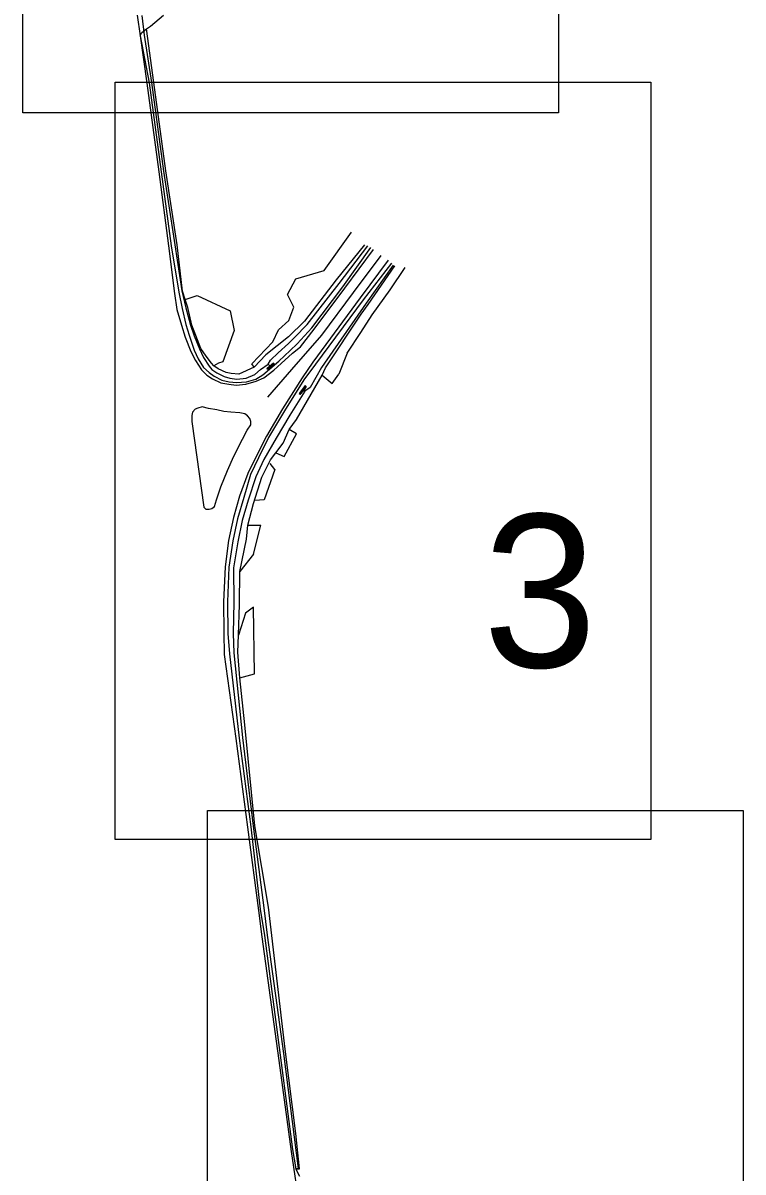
# Model space of a CAD drawing. Extents: x -866693 to -866303, y -1041966 to -1040244.
# Drawn here: x -866579.07 to -866564.95, y -1040394.33 to -1040371.8 of the extents above; entities that cross this region are included whole.
import ezdxf

# ---------------------------------------------------------------- set-up
doc = ezdxf.new("R2010")
doc.units = 0
doc.layers.add('Formát', color=7, linetype='Continuous')
doc.layers.add('Legenda', color=7, linetype='Continuous')

msp = doc.modelspace()

# ---------------------------------------------------------------- linework, layer by layer
at = {"layer": 'Legenda'}
for p, q in [((-866576.737, -1040371.648), (-866576.694, -1040372.034)), ((-866576.572, -1040371.861), (-866576.318, -1040371.642)), ((-866576.774, -1040372.047), (-866576.737, -1040371.98)), ((-866576.774, -1040372.047), (-866576.597, -1040372.971)), ((-866576.737, -1040371.98), (-866576.647, -1040371.908)), ((-866576.694, -1040372.034), (-866576.552, -1040372.965)), ((-866576.647, -1040371.908), (-866576.572, -1040371.861)), ((-866576.503, -1040372.96), (-866576.647, -1040371.908)), ((-866576.597, -1040372.971), (-866576.364, -1040374.715)), ((-866576.552, -1040372.965), (-866576.315, -1040374.699)), ((-866576.27, -1040374.698), (-866576.503, -1040372.96)), ((-866576.364, -1040374.715), (-866576.162, -1040376.163)), ((-866576.315, -1040374.699), (-866576.094, -1040376.144)), ((-866576.047, -1040376.145), (-866576.27, -1040374.698)), ((-866573.167, -1040376.649), (-866572.629, -1040375.895)), ((-866576.162, -1040376.163), (-866576.016, -1040377.077)), ((-866576.094, -1040376.144), (-866575.958, -1040377.051)), ((-866575.943, -1040377.054), (-866576.047, -1040376.145)), ((-866572.376, -1040376.145), (-866572.928, -1040376.832)), ((-866572.872, -1040376.908), (-866572.312, -1040376.167)), ((-866572.798, -1040376.968), (-866572.251, -1040376.198)), ((-866572.053, -1040376.353), (-866572.594, -1040377.079)), ((-866571.846, -1040376.503), (-866572.4, -1040377.228)), ((-866571.812, -1040376.546), (-866572.341, -1040377.29)), ((-866572.3, -1040377.318), (-866571.779, -1040376.559)), ((-866573.721, -1040376.81), (-866573.167, -1040376.649)), ((-866571.871, -1040377.027), (-866571.576, -1040376.589)), ((-866573.881, -1040377.122), (-866573.721, -1040376.81)), ((-866572.928, -1040376.832), (-866573.548, -1040377.641)), ((-866573.498, -1040377.71), (-866572.872, -1040376.908)), ((-866573.405, -1040377.771), (-866572.798, -1040376.968)), ((-866576.016, -1040377.077), (-866575.95, -1040377.394)), ((-866575.958, -1040377.051), (-866575.879, -1040377.379)), ((-866575.887, -1040377.216), (-866575.943, -1040377.054)), ((-866575.887, -1040377.216), (-866575.652, -1040377.143)), ((-866575.835, -1040377.374), (-866575.887, -1040377.216)), ((-866575.652, -1040377.143), (-866575.005, -1040377.441)), ((-866573.759, -1040377.368), (-866573.881, -1040377.122)), ((-866572.4, -1040377.228), (-866573.333, -1040378.484)), ((-866572.594, -1040377.079), (-866573.22, -1040377.917)), ((-866572.227, -1040377.517), (-866571.871, -1040377.027)), ((-866575.95, -1040377.394), (-866575.879, -1040377.707)), ((-866575.879, -1040377.379), (-866575.783, -1040377.72)), ((-866575.759, -1040377.719), (-866575.835, -1040377.374)), ((-866575.005, -1040377.441), (-866574.927, -1040377.828)), ((-866573.855, -1040377.628), (-866573.759, -1040377.368)), ((-866572.341, -1040377.29), (-866573.216, -1040378.549)), ((-866572.439, -1040377.507), (-866572.3, -1040377.318)), ((-866574.062, -1040377.816), (-866573.855, -1040377.628)), ((-866573.548, -1040377.641), (-866573.863, -1040377.95)), ((-866573.142, -1040378.559), (-866572.439, -1040377.507)), ((-866572.445, -1040377.867), (-866572.227, -1040377.517)), ((-866575.879, -1040377.707), (-866575.809, -1040377.921)), ((-866575.783, -1040377.72), (-866575.712, -1040377.932)), ((-866575.682, -1040377.925), (-866575.759, -1040377.719)), ((-866574.927, -1040377.828), (-866575.152, -1040378.44)), ((-866574.17, -1040378.048), (-866574.062, -1040377.816)), ((-866573.746, -1040377.967), (-866573.498, -1040377.71)), ((-866573.694, -1040378.09), (-866573.405, -1040377.771)), ((-866572.711, -1040378.271), (-866572.445, -1040377.867)), ((-866575.809, -1040377.921), (-866575.715, -1040378.21)), ((-866575.712, -1040377.932), (-866575.606, -1040378.188)), ((-866575.58, -1040378.177), (-866575.682, -1040377.925)), ((-866574.582, -1040378.482), (-866574.17, -1040378.048)), ((-866573.863, -1040377.95), (-866574.306, -1040378.306)), ((-866574.067, -1040378.264), (-866573.864, -1040378.084)), ((-866573.864, -1040378.084), (-866573.746, -1040377.967)), ((-866573.832, -1040378.221), (-866573.694, -1040378.09)), ((-866573.22, -1040377.917), (-866573.803, -1040378.59)), ((-866575.715, -1040378.21), (-866575.638, -1040378.382)), ((-866575.606, -1040378.188), (-866575.529, -1040378.354)), ((-866575.481, -1040378.327), (-866575.58, -1040378.177)), ((-866575.529, -1040378.354), (-866575.422, -1040378.526)), ((-866575.373, -1040378.468), (-866575.481, -1040378.327)), ((-866574.306, -1040378.306), (-866574.537, -1040378.548)), ((-866574.217, -1040378.409), (-866574.067, -1040378.264)), ((-866574.056, -1040378.425), (-866573.832, -1040378.221)), ((-866572.711, -1040378.271), (-866572.88, -1040378.681)), ((-866575.638, -1040378.382), (-866575.53, -1040378.555)), ((-866575.53, -1040378.555), (-866575.419, -1040378.648)), ((-866575.422, -1040378.526), (-866575.369, -1040378.589)), ((-866575.325, -1040378.522), (-866575.373, -1040378.468)), ((-866575.235, -1040378.465), (-866575.325, -1040378.522)), ((-866575.244, -1040378.576), (-866575.325, -1040378.522)), ((-866575.087, -1040378.653), (-866575.244, -1040378.576)), ((-866575.152, -1040378.44), (-866575.235, -1040378.465)), ((-866574.537, -1040378.548), (-866574.836, -1040378.682)), ((-866574.537, -1040378.548), (-866574.582, -1040378.482)), ((-866574.413, -1040378.593), (-866574.263, -1040378.485)), ((-866574.368, -1040378.698), (-866574.056, -1040378.425)), ((-866574.29, -1040378.576), (-866574.236, -1040378.526)), ((-866574.29, -1040378.576), (-866574.285, -1040378.571)), ((-866574.264, -1040378.592), (-866574.29, -1040378.576)), ((-866574.161, -1040378.468), (-866574.285, -1040378.571)), ((-866574.264, -1040378.592), (-866574.285, -1040378.571)), ((-866574.14, -1040378.489), (-866574.264, -1040378.592)), ((-866574.263, -1040378.485), (-866574.217, -1040378.409)), ((-866574.263, -1040378.485), (-866574.228, -1040378.517)), ((-866574.236, -1040378.526), (-866574.228, -1040378.517)), ((-866574.228, -1040378.517), (-866574.218, -1040378.51)), ((-866574.218, -1040378.51), (-866574.161, -1040378.468)), ((-866574.14, -1040378.489), (-866574.161, -1040378.468)), ((-866573.333, -1040378.484), (-866573.561, -1040378.795)), ((-866573.216, -1040378.549), (-866573.437, -1040378.946)), ((-866573.203, -1040378.704), (-866573.142, -1040378.559)), ((-866575.419, -1040378.648), (-866575.323, -1040378.725)), ((-866575.369, -1040378.589), (-866575.269, -1040378.658)), ((-866575.323, -1040378.725), (-866575.17, -1040378.802)), ((-866575.269, -1040378.658), (-866575.123, -1040378.729)), ((-866575.17, -1040378.802), (-866575.029, -1040378.835)), ((-866575.123, -1040378.729), (-866575.015, -1040378.762)), ((-866574.988, -1040378.673), (-866575.087, -1040378.653)), ((-866575.015, -1040378.762), (-866574.877, -1040378.781)), ((-866574.836, -1040378.682), (-866574.988, -1040378.673)), ((-866574.877, -1040378.781), (-866574.696, -1040378.76)), ((-866574.696, -1040378.76), (-866574.527, -1040378.692)), ((-866574.689, -1040378.833), (-866574.503, -1040378.779)), ((-866574.527, -1040378.692), (-866574.413, -1040378.593)), ((-866574.503, -1040378.779), (-866574.368, -1040378.698)), ((-866573.803, -1040378.59), (-866574.277, -1040379.136)), ((-866573.561, -1040378.795), (-866573.944, -1040379.401)), ((-866573.706, -1040379.571), (-866573.203, -1040378.704)), ((-866573.203, -1040378.704), (-866573.005, -1040378.867)), ((-866573.005, -1040378.867), (-866572.88, -1040378.681)), ((-866575.029, -1040378.835), (-866574.882, -1040378.847)), ((-866574.882, -1040378.847), (-866574.689, -1040378.833)), ((-866573.541, -1040379.019), (-866573.84, -1040379.49)), ((-866573.537, -1040378.904), (-866573.653, -1040379.06)), ((-866573.517, -1040378.922), (-866573.633, -1040379.078)), ((-866573.631, -1040379.077), (-866573.579, -1040379.014)), ((-866573.565, -1040379), (-866573.579, -1040379.014)), ((-866573.553, -1040378.98), (-866573.565, -1040379)), ((-866573.541, -1040379.019), (-866573.565, -1040379)), ((-866573.517, -1040378.922), (-866573.553, -1040378.98)), ((-866573.437, -1040378.946), (-866573.541, -1040379.019)), ((-866573.517, -1040378.922), (-866573.537, -1040378.904)), ((-866573.537, -1040378.904), (-866573.517, -1040378.922)), ((-866573.517, -1040378.922), (-866573.517, -1040378.922)), ((-866573.653, -1040379.06), (-866573.631, -1040379.077)), ((-866573.653, -1040379.06), (-866573.633, -1040379.078)), ((-866573.633, -1040379.078), (-866573.631, -1040379.077)), ((-866575.746, -1040379.43), (-866575.76, -1040379.491)), ((-866575.697, -1040379.372), (-866575.746, -1040379.43)), ((-866575.642, -1040379.347), (-866575.697, -1040379.372)), ((-866575.557, -1040379.325), (-866575.642, -1040379.347)), ((-866575.432, -1040379.354), (-866575.557, -1040379.325)), ((-866575.272, -1040379.383), (-866575.432, -1040379.354)), ((-866575.134, -1040379.415), (-866575.272, -1040379.383)), ((-866574.997, -1040379.426), (-866575.134, -1040379.415)), ((-866574.816, -1040379.441), (-866574.997, -1040379.426)), ((-866574.723, -1040379.461), (-866574.816, -1040379.441)), ((-866574.67, -1040379.5), (-866574.723, -1040379.461)), ((-866573.944, -1040379.401), (-866574.255, -1040379.923)), ((-866575.76, -1040379.491), (-866575.762, -1040379.614)), ((-866575.762, -1040379.614), (-866575.527, -1040381.294)), ((-866574.672, -1040379.784), (-866574.606, -1040379.676)), ((-866574.624, -1040379.555), (-866574.67, -1040379.5)), ((-866574.603, -1040379.611), (-866574.624, -1040379.555)), ((-866574.606, -1040379.676), (-866574.603, -1040379.611)), ((-866573.84, -1040379.49), (-866574.103, -1040379.941)), ((-866573.848, -1040379.769), (-866573.706, -1040379.571)), ((-866574.765, -1040379.958), (-866574.672, -1040379.784)), ((-866574.255, -1040379.923), (-866574.455, -1040380.324)), ((-866573.971, -1040380.034), (-866573.848, -1040379.769)), ((-866573.95, -1040380.3), (-866573.707, -1040379.85)), ((-866573.707, -1040379.85), (-866573.848, -1040379.769)), ((-866574.935, -1040380.293), (-866574.765, -1040379.958)), ((-866574.103, -1040379.941), (-866574.345, -1040380.357)), ((-866574.113, -1040380.224), (-866573.971, -1040380.034)), ((-866575.059, -1040380.57), (-866574.935, -1040380.293)), ((-866574.455, -1040380.324), (-866574.609, -1040380.65)), ((-866574.345, -1040380.357), (-866574.508, -1040380.696)), ((-866574.385, -1040380.704), (-866574.22, -1040380.361)), ((-866574.22, -1040380.361), (-866574.113, -1040380.224)), ((-866574.113, -1040380.224), (-866573.95, -1040380.3)), ((-866575.188, -1040380.891), (-866575.059, -1040380.57)), ((-866574.131, -1040380.55), (-866574.343, -1040381.147)), ((-866574.131, -1040380.55), (-866574.225, -1040380.434)), ((-866574.609, -1040380.65), (-866574.743, -1040381.099)), ((-866574.508, -1040380.696), (-866574.654, -1040381.154)), ((-866574.548, -1040381.218), (-866574.385, -1040380.704)), ((-866575.278, -1040381.15), (-866575.188, -1040380.891)), ((-866575.367, -1040381.317), (-866575.313, -1040381.277)), ((-866575.313, -1040381.277), (-866575.278, -1040381.15)), ((-866574.743, -1040381.099), (-866574.865, -1040381.518)), ((-866574.654, -1040381.154), (-866574.774, -1040381.55)), ((-866574.664, -1040381.644), (-866574.548, -1040381.218)), ((-866574.343, -1040381.147), (-866574.523, -1040381.159)), ((-866575.527, -1040381.294), (-866575.482, -1040381.331)), ((-866575.482, -1040381.331), (-866575.422, -1040381.333)), ((-866575.422, -1040381.333), (-866575.367, -1040381.317)), ((-866574.865, -1040381.518), (-866574.955, -1040381.953)), ((-866574.774, -1040381.55), (-866574.859, -1040381.969)), ((-866574.69, -1040381.916), (-866574.664, -1040381.644)), ((-866574.664, -1040381.644), (-866574.409, -1040381.642)), ((-866574.552, -1040382.212), (-866574.409, -1040381.642)), ((-866574.955, -1040381.953), (-866575.031, -1040382.469)), ((-866574.821, -1040382.554), (-866574.69, -1040381.916)), ((-866574.859, -1040381.969), (-866574.941, -1040382.481)), ((-866574.552, -1040382.212), (-866574.821, -1040382.554)), ((-866575.031, -1040382.469), (-866575.061, -1040383.145)), ((-866574.941, -1040382.481), (-866574.939, -1040383.154)), ((-866574.825, -1040383.203), (-866574.821, -1040382.554)), ((-866575.061, -1040383.145), (-866575.053, -1040383.767)), ((-866574.939, -1040383.154), (-866574.952, -1040383.769)), ((-866574.842, -1040383.801), (-866574.825, -1040383.203)), ((-866574.553, -1040383.255), (-866574.706, -1040383.368)), ((-866574.534, -1040384.559), (-866574.553, -1040383.255)), ((-866574.706, -1040383.368), (-866574.842, -1040383.801)), ((-866575.053, -1040383.767), (-866575.019, -1040384.165)), ((-866574.952, -1040383.769), (-866574.937, -1040384.146)), ((-866574.86, -1040384.134), (-866574.842, -1040383.801)), ((-866575.019, -1040384.165), (-866574.832, -1040385.822)), ((-866574.937, -1040384.146), (-866574.764, -1040385.808)), ((-866574.821, -1040384.639), (-866574.86, -1040384.134)), ((-866574.821, -1040384.639), (-866574.534, -1040384.559)), ((-866574.718, -1040385.563), (-866574.821, -1040384.639)), ((-866574.525, -1040387.543), (-866574.718, -1040385.563)), ((-866574.832, -1040385.822), (-866574.606, -1040387.56)), ((-866574.764, -1040385.808), (-866574.559, -1040387.55)), ((-866574.606, -1040387.56), (-866574.423, -1040389.174)), ((-866574.559, -1040387.55), (-866574.349, -1040389.148)), ((-866574.254, -1040389.134), (-866574.525, -1040387.543)), ((-866574.423, -1040389.174), (-866574.337, -1040389.692)), ((-866574.349, -1040389.148), (-866574.281, -1040389.687)), ((-866573.93, -1040391.921), (-866574.254, -1040389.134)), ((-866574.337, -1040389.692), (-866574.008, -1040392.188)), ((-866574.281, -1040389.687), (-866573.964, -1040392.009)), ((-866573.964, -1040392.009), (-866573.752, -1040393.649)), ((-866573.718, -1040393.576), (-866573.93, -1040391.921)), ((-866574.008, -1040392.188), (-866573.783, -1040393.888)), ((-866573.752, -1040393.649), (-866573.673, -1040394.262)), ((-866573.647, -1040394.265), (-866573.718, -1040393.576)), ((-866573.783, -1040393.888), (-866573.722, -1040394.268)), ((-866573.722, -1040394.268), (-866573.703, -1040394.268)), ((-866573.64, -1040394.42), (-866573.722, -1040394.268)), ((-866573.673, -1040394.262), (-866573.703, -1040394.268)), ((-866573.703, -1040394.268), (-866573.647, -1040394.265)), ((-866573.647, -1040394.265), (-866573.673, -1040394.262))]:
    msp.add_line(p, q, dxfattribs=at)
for points in [[(-866579.07, -1040358.706), (-866568.57, -1040358.706), (-866568.57, -1040373.556), (-866579.07, -1040373.556)], [(-866577.262, -1040372.959), (-866566.762, -1040372.959), (-866566.762, -1040387.809), (-866577.262, -1040387.809)], [(-866575.453, -1040387.237), (-866564.953, -1040387.237), (-866564.953, -1040402.087), (-866575.453, -1040402.087)]]:
    msp.add_lwpolyline(points, close=True, dxfattribs=at)
for points in [[(-866576.833, -1040371.64), (-866576.774, -1040372.047), (-866576.639, -1040372.974), (-866576.409, -1040374.715), (-866576.216, -1040376.166), (-866576.098, -1040377.101), (-866576.051, -1040377.417), (-866575.961, -1040377.725), (-866575.89, -1040377.959), (-866575.781, -1040378.241), (-866575.688, -1040378.416), (-866575.571, -1040378.595), (-866575.463, -1040378.7), (-866575.353, -1040378.776), (-866575.191, -1040378.856), (-866575.037, -1040378.88), (-866574.888, -1040378.899), (-866574.701, -1040378.879), (-866574.497, -1040378.82), (-866574.347, -1040378.758), (-866574.154, -1040378.602), (-866574.005, -1040378.476), (-866573.785, -1040378.274), (-866573.631, -1040378.149), (-866573.362, -1040377.799), (-866572.763, -1040376.997), (-866572.195, -1040376.238)], [(-866571.91, -1040376.45), (-866572.456, -1040377.188), (-866573.387, -1040378.445), (-866573.596, -1040378.752), (-866573.985, -1040379.365), (-866574.293, -1040379.901), (-866574.498, -1040380.295), (-866574.661, -1040380.631), (-866574.824, -1040381.074), (-866574.943, -1040381.491), (-866575.038, -1040381.945), (-866575.108, -1040382.463), (-866575.136, -1040383.151), (-866575.131, -1040383.751), (-866575.125, -1040384.183), (-866574.9, -1040385.831), (-866574.669, -1040387.567), (-866574.453, -1040389.204), (-866574.386, -1040389.721), (-866574.032, -1040392.289), (-866573.81, -1040393.925), (-866573.651, -1040395.023)]]:
    msp.add_lwpolyline(points, dxfattribs=at)

# ---------------------------------------------------------------- texts
at = {"layer": 'Formát'}
msp.add_text('3', height=3, dxfattribs=at).set_placement((-866570.051, -1040384.432))

doc.saveas('drawing.dxf')
